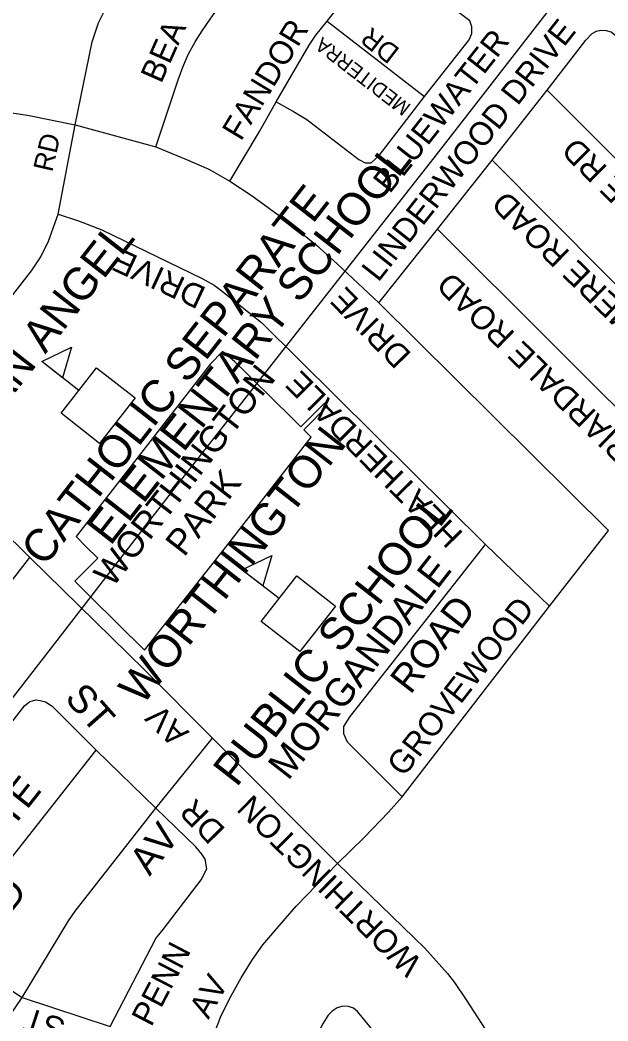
# Model space of a CAD drawing. Extents: x 586326 to 623965, y 4819854 to 4857850.
# Drawn here: x 595047 to 595498, y 4837207 to 4837975 of the extents above; entities that cross this region are included whole.
import ezdxf

# ---------------------------------------------------------------- set-up
doc = ezdxf.new("R2010")
doc.units = 0
for name, color, linetype in [('Lots_Concessions', 7, 'Continuous'), ('Major Rds Lbls', 7, 'Continuous'), ('Minor Rd Lbls', 7, 'Continuous'), ('Minor Rds', 7, 'Continuous'), ('Park Lbls', 7, 'Continuous'), ('Park Outlines', 7, 'Continuous'), ('Proposed Secondary Rds', 7, 'Continuous'), ('School Syms_Lbls', 7, 'Continuous'), ('Secondary Rds Lbls', 7, 'Continuous')]:
    doc.layers.add(name, color=color, linetype=linetype)

msp = doc.modelspace()

# ---------------------------------------------------------------- linework, layer by layer
at = {"layer": 'Lots_Concessions'}
for p, q in [((595366.96, 4837871.95), (595528, 4838079.42)), ((595166, 4837616.01), (595366.96, 4837871.95)), ((595071.39, 4837493.29), (595166, 4837616.01)), ((594979.59, 4837374.99), (595071.39, 4837493.29))]:
    msp.add_line(p, q, dxfattribs=at)
at = {"layer": 'Minor Rds'}
for points in [[(595151.65, 4837877.89), (595168.61, 4837929.39), (595172.22, 4837939.28), (595176.3, 4837949.01), (595181.61, 4837958.55), (595187.14, 4837967.14), (595195.52, 4837979.37), (595324.5, 4838143.56)], [(595089.7, 4837894.99), (595102.74, 4837958.72), (595107.46, 4837973.11), (595111.36, 4837980.81), (595117.06, 4837989.55), (595158.83, 4838043.22)], [(595283.09, 4837974.47), (595324.06, 4838026.49)], [(595357.67, 4837916.53), (595391.93, 4837960.22), (595394.05, 4837965), (595394.11, 4837970.15), (595392.39, 4837974.73), (595324.06, 4838026.49)], [(595243.95, 4837912.64), (595269.08, 4837956.11), (595274.36, 4837963.71), (595283.09, 4837974.47)], [(595283.09, 4837974.47), (595357.67, 4837916.53)], [(595451.7, 4837921.62), (595481.45, 4837960.01), (595486.39, 4837965.12), (595489.77, 4837966.73), (595492.99, 4837967.52), (595497, 4837967.22), (595500.82, 4837966.36), (595505.07, 4837963.04), (595530.6, 4837938.6)], [(595243.95, 4837912.64), (595257.07, 4837905.2), (595267.3, 4837898.96), (595307.28, 4837868.39), (595312.12, 4837865.81), (595316.88, 4837865.71), (595322.95, 4837871.42), (595357.67, 4837916.53)], [(595409.66, 4837867.81), (595451.7, 4837921.62)], [(595451.7, 4837921.62), (595629.48, 4837743.97)], [(595208.34, 4837851.59), (595231.02, 4837889.89), (595243.95, 4837912.64)], [(595076.52, 4837826.38), (595089.7, 4837894.99)], [(595367.66, 4837814.67), (595409.66, 4837867.81)], [(595409.66, 4837867.81), (595584.2, 4837692)], [(594958.68, 4837657.76), (595056.15, 4837782.7), (595063.27, 4837793.57), (595069.15, 4837805.61), (595076.52, 4837826.38)], [(595076.52, 4837826.38), (595092.14, 4837821.31), (595110.13, 4837814.23), (595187.06, 4837776.89), (595196.19, 4837771.88)], [(595322.63, 4837758.24), (595367.66, 4837814.67)], [(595367.66, 4837814.67), (595543.65, 4837639.24)], [(595196.19, 4837771.88), (595201.53, 4837768.02), (595232.52, 4837743.2), (595404.48, 4837572.68)], [(595340.62, 4837378.93), (595298.65, 4837420.77), (595295.71, 4837427.17), (595295.75, 4837432.92), (595300.75, 4837440.5), (595404.48, 4837572.68)], [(595404.48, 4837572.68), (595453.71, 4837525.24)], [(594892.87, 4837354.45), (595054.73, 4837562.59)], [(594945.56, 4837313.28), (595050.68, 4837448.83), (595054.87, 4837451.99), (595059.69, 4837453.31), (595062.85, 4837452.97), (595066.86, 4837451.88), (595072.01, 4837448.63), (595105.66, 4837414.82)], [(595151.55, 4837370.18), (595195.01, 4837423.86)], [(594991.42, 4837269.61), (595105.66, 4837414.82)], [(595105.66, 4837414.82), (595151.55, 4837370.18)], [(595048.96, 4837224.81), (595084.53, 4837283.59), (595089.7, 4837291.01), (595151.55, 4837370.18)], [(595116.48, 4837202.64), (595151.46, 4837270.2), (595157.19, 4837276.96), (595186.27, 4837315.13), (595190.56, 4837323.61), (595189.43, 4837331), (595186.78, 4837334.98), (595182.22, 4837340.46), (595151.55, 4837370.18)], [(594991.42, 4837269.61), (595007.46, 4837255.2), (595031.46, 4837236.13), (595048.96, 4837224.81)], [(595016.49, 4837169.41), (595025.83, 4837187.99), (595038.67, 4837209.64), (595048.96, 4837224.81)], [(595048.96, 4837224.81), (595116.48, 4837202.64)], [(595237.73, 4836931), (595245.55, 4836949.39), (595318.2, 4837137.94), (595329.37, 4837162.92), (595334.16, 4837174.69), (595334.61, 4837178.14), (595333.54, 4837180.99), (595331.21, 4837183.97), (595306.35, 4837213.98), (595303.16, 4837216.63), (595299.45, 4837217.82), (595295.15, 4837218.25), (595290.79, 4837217.02), (595286.96, 4837214.29), (595283.87, 4837211.14), (595279.85, 4837205), (595267.38, 4837181.52), (595255.88, 4837152.88)]]:
    msp.add_lwpolyline(points, dxfattribs=at)
at = {"layer": 'Park Outlines'}
msp.add_lwpolyline([(595142.75, 4837491.47), (595207.82, 4837573.89), (595270.84, 4837655.04), (595265.05, 4837660.77), (595283.32, 4837679.26), (595281.19, 4837681.36), (595262.91, 4837662.88), (595252.53, 4837673.15), (595244.71, 4837680.88), (595236.89, 4837688.61), (595229.08, 4837696.34), (595220.55, 4837704.77), (595212.01, 4837713.21), (595202.63, 4837720.78), (595193.41, 4837711.45), (595139.71, 4837642.35), (595090.28, 4837578.77), (595097.95, 4837571.15), (595107.03, 4837562.14), (595089.42, 4837544.4), (595101.53, 4837532.38), (595101.74, 4837532.16)], close=True, dxfattribs=at)
at = {"layer": 'Proposed Secondary Rds'}
for points in [[(595014.8, 4837908.07), (595052.99, 4837902.35), (595089.7, 4837894.99)], [(595089.7, 4837894.99), (595151.65, 4837877.89)], [(595151.65, 4837877.89), (595175.11, 4837868.36), (595192.29, 4837860.81), (595208.34, 4837851.59)], [(595208.34, 4837851.59), (595225.46, 4837840.45), (595252.07, 4837820.98), (595274.84, 4837802.53), (595290.78, 4837788.09), (595322.63, 4837758.24)], [(595322.63, 4837758.24), (595498.96, 4837583.41)], [(595007.15, 4837609.54), (595054.73, 4837562.59)], [(595453.71, 4837525.24), (595498.96, 4837583.41)], [(595054.73, 4837562.59), (595142.82, 4837476.37)], [(595340.62, 4837378.93), (595453.71, 4837525.24)], [(595142.82, 4837476.37), (595195.01, 4837423.86)], [(595195.01, 4837423.86), (595290.95, 4837327.72)], [(595290.95, 4837327.72), (595311.42, 4837347.74), (595330.09, 4837367.11), (595340.62, 4837378.93)], [(595189.58, 4837179.19), (595201.7, 4837210.93), (595209.38, 4837226.23), (595216.95, 4837240.02), (595225.7, 4837253.95), (595233.56, 4837265.38), (595244.3, 4837277.75), (595259.24, 4837294.83), (595290.95, 4837327.72)], [(595290.95, 4837327.72), (595358.01, 4837262.71), (595375.39, 4837243.38), (595380.84, 4837236.33), (595389.57, 4837222.98), (595401.35, 4837204.97), (595415.52, 4837183.05), (595423.17, 4837173.68), (595430.82, 4837164.31), (595442.14, 4837151.85)]]:
    msp.add_lwpolyline(points, dxfattribs=at)
at = {"layer": 'School Syms_Lbls'}
for p, q in [((595092.41, 4837690.91), (595064, 4837713.11)), ((595246.06, 4837531.1), (595217.65, 4837553.3))]:
    msp.add_line(p, q, dxfattribs=at)
for points in [[(595064, 4837713.11), (595086.78, 4837724.14), (595079.86, 4837700.64)], [(595078.78, 4837673.46), (595106.04, 4837708.36), (595135.65, 4837685.23), (595108.38, 4837650.33)], [(595217.65, 4837553.3), (595240.43, 4837564.33), (595233.52, 4837540.83)], [(595232.43, 4837513.65), (595259.7, 4837548.55), (595289.3, 4837525.42), (595262.04, 4837490.52)]]:
    msp.add_lwpolyline(points, close=True, dxfattribs=at)

# ---------------------------------------------------------------- texts
at = {"layer": 'Major Rds Lbls'}
msp.add_text('CHINGUACOUSY', height=49.998, rotation=135.99283, dxfattribs=at).set_placement((595910.21, 4837964.59))
at = {"layer": 'Minor Rd Lbls'}
for s, height, rotation, p in [('BEA', 18, 66.10001, (595155.63, 4837925.97)), ('FANDOR', 18, 58.83361, (595216.8, 4837881.72)), ('LINDERWOOD DRIVE', 18, 51.72459, (595322.25, 4837773.5)), ('MEDITERRA', 11, 142.34448, (595348, 4837909.81)), ('DR', 15.101, 142.34448, (595339.54, 4837952.84)), ('BLUEWATER', 18, 51.72459, (595331, 4837841.45)), ('RD', 15, 77.05434, (595071.97, 4837858.09)), ('WATERDALE RD', 18, 135.29884, (595610.11, 4837751.94)), ('FOXMERE ROAD', 18, 135.87693, (595560.41, 4837709.46)), ('DRIVE', 18, 155.124, (595191.11, 4837769.37)), ('BRIARDALE ROAD', 18, 135.87693, (595530.74, 4837635.04)), ('HEATHERDALE', 18, 134.89152, (595388.23, 4837581.19)), ('MORGANDALE', 21.6, 52.08721, (595253.08, 4837390.75)), ('ROAD', 21.6, 52.08721, (595346.84, 4837456.83)), ('ST', 21.6, 311.50406, (595080.9, 4837454.12)), ('WHITE ', 21.6, 51.70904, (595006.85, 4837310.6)), ('DR', 18, 134.77138, (595205.71, 4837353.98)), ('AV', 21.6, 52.35611, (595146.8, 4837317.52)), ('RD', 21.6, 51.70904, (595027.74, 4837273.43)), ('PENN', 18, 62.44463, (595148.01, 4837201.64)), ('ST', 18, 161.84274, (595083.33, 4837207.73))]:
    msp.add_text(s, height=height, rotation=rotation, dxfattribs=at).set_placement(p)
at = {"layer": 'Park Lbls'}
for s, p in [('WORTHINGTON', (595118.26, 4837538.85)), ('PARK', (595173.21, 4837562.44))]:
    msp.add_text(s, height=19.992, rotation=52.00002, dxfattribs=at).set_placement(p)
at = {"layer": 'School Syms_Lbls'}
for s, p in [('ELEMENTARY SCHOOL', (595116.67, 4837570.99)), ('CATHOLIC SEPARATE', (595066.04, 4837554.77)), ('GUARDIAN ANGEL', (594952.33, 4837572.09)), ('WORTHINGTON', (595141.07, 4837448.21)), ('PUBLIC SCHOOL', (595213.48, 4837385.66))]:
    msp.add_text(s, height=25, rotation=52.00002, dxfattribs=at).set_placement(p)
at = {"layer": 'Secondary Rds Lbls'}
for s, rotation, p in [('DRIVE', 134.30652, (595348.48, 4837718.91)), ('GROVEWOOD', 52.08721, (595341.78, 4837393.48)), ('WORTHINGTON          AV', 135.45789, (595356.86, 4837252.23)), ('AV', 60.77472, (595191.88, 4837207.51))]:
    msp.add_text(s, height=18, rotation=rotation, dxfattribs=at).set_placement(p)

doc.saveas('drawing.dxf')
